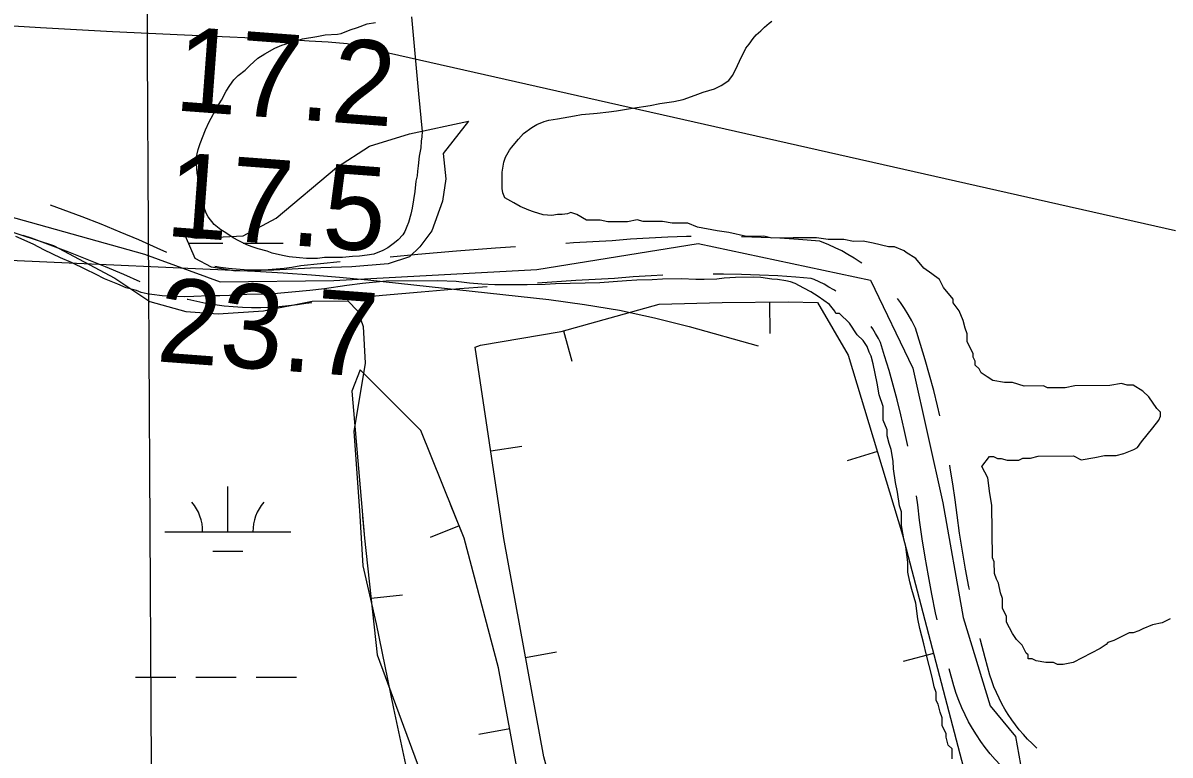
# Model space of a CAD drawing. Extents: x 3445503 to 3483459, y 540493 to 566012.
# Drawn here: x 3470635 to 3471547, y 548746 to 549328 of the extents above; entities that cross this region are included whole.
import ezdxf

# ---------------------------------------------------------------- set-up
doc = ezdxf.new("R2010")
doc.units = 0
for name, color, linetype in [('V-BORW-LINE', 7, 'Continuous'), ('V-GRID-MAJR', 7, 'Continuous'), ('V-RIVR-RANG', 7, 'Continuous'), ('V-ROAD-CNTR', 7, 'Continuous'), ('V-SITE-VEGE', 7, 'Continuous'), ('V-TOPO-MINR', 7, 'Continuous'), ('V-WETL-SWMP', 7, 'Continuous')]:
    doc.layers.add(name, color=color, linetype=linetype)

msp = doc.modelspace()

# ---------------------------------------------------------------- linework, layer by layer
at = {"layer": 'V-BORW-LINE'}
for p, q in [((3471228.77, 549106.47), (3471229.08, 549081.47)), ((3471065.03, 549083.67), (3471071.67, 549059.57)), ((3471007.11, 548988.22), (3471031.84, 548991.9)), ((3471314.53, 548987.58), (3471290.61, 548980.32)), ((3470982.1, 548928.69), (3470958.92, 548919.33)), ((3470912.02, 548871.08), (3470936.87, 548873.8)), ((3471034.79, 548823.96), (3471059.38, 548828.46)), ((3471359.21, 548827.11), (3471335.02, 548820.79)), ((3471022.23, 548767.21), (3470997.64, 548762.67))]:
    msp.add_line(p, q, dxfattribs=at)
for points in [[(3470994.84, 549070.61), (3470998.88, 549072.09), (3471063.17, 549083.16), (3471141.16, 549104.65), (3471191.01, 549105.99), (3471243.74, 549106.65), (3471266.89, 549105.99), (3471291.27, 549064.3), (3471334.58, 548921.43), (3471382.95, 548736.16), (3471370.98, 548720.02), (3471259.25, 548648.47), (3471141.7, 548585.2), (3471089.27, 548598.63), (3471049.26, 548744.87), (3471017.5, 548918.42), (3470994.84, 549070.61)], [(3470552.75, 548364.85), (3470720.98, 548406.2), (3470886.39, 548450.95), (3470993.04, 548514.73), (3471051.22, 548543.85), (3471044.42, 548646.94), (3471013.27, 548815.74), (3470986.08, 548918.84), (3470951.53, 549004.37), (3470903.38, 549052.52), (3470896.58, 549035.53), (3470906.78, 548918.84), (3470916.97, 548825.94), (3470954.93, 548722.85), (3470979.28, 548629.95), (3470958.32, 548557.45), (3470903.38, 548502.5), (3470786.69, 548482.11), (3470624.69, 548454.35)], [(3470017.46, 548231.17), (3470023.12, 548176.23), (3470067.87, 548138.28), (3470147.17, 548179.63), (3470232.71, 548241.37), (3470298.41, 548282.72), (3470398.11, 548320.1), (3470552.75, 548364.85), (3470720.98, 548406.2), (3470898.56, 548463.29), (3470968.97, 548513.58), (3471042.73, 548543.76), (3471044.42, 548646.94), (3471013.27, 548815.74), (3470986.08, 548918.84), (3470975.27, 548945.59)], [(3470905.29, 548935.8), (3470906.78, 548918.84), (3470916.97, 548825.94), (3470954.93, 548722.85), (3470979.28, 548629.95), (3470958.32, 548557.45), (3470903.38, 548502.5), (3470786.69, 548482.11), (3470624.69, 548454.35), (3470491, 548427.16), (3470346.56, 548399.41), (3470208.91, 548337.66), (3470081.46, 548265.16), (3470017.46, 548231.17)]]:
    msp.add_lwpolyline(points, dxfattribs=at)
at = {"layer": 'V-GRID-MAJR'}
msp.add_spline([(3470751.59, 545992.68), (3470719.87, 552050.56), (3470688.13, 558111.52), (3470656.4, 564172.5), (3470656.38, 564175.57)], degree=3, dxfattribs=at)
at = {"layer": 'V-ROAD-CNTR'}
for points in [[(3470609.34, 549178.78), (3470731.94, 549144.52), (3470792.1, 549122.6), (3470882.29, 549123.49), (3471043.72, 549132.43), (3471172.07, 549152.89), (3471309.16, 549123.82), (3471342.72, 549053.85), (3471366.49, 548946.78), (3471382.66, 548855.83), (3471404.3, 548785.47), (3471424.41, 548761.15), (3471428.27, 548739), (3471411.69, 548690.84), (3471298.72, 548642.18), (3471163.56, 548555.78), (3471030.01, 548511.4), (3470914.64, 548444.81), (3470793.79, 548377.92), (3470660.77, 548348.58), (3470468.6, 548298.69)], [(3470749.63, 549145.74), (3470742.04, 549149.22), (3470727.26, 549155.77), (3470712.39, 549162.1), (3470697.44, 549168.23), (3470682.4, 549174.15), (3470667.28, 549179.86), (3470657.1, 549183.55)], [(3470728.36, 549122.47), (3470715.31, 549128.25), (3470700.82, 549134.42), (3470686.25, 549140.39), (3470671.6, 549146.16), (3470656.87, 549151.73), (3470642.06, 549157.09), (3470635.46, 549159.38)], [(3471166.61, 549158.47), (3471162.69, 549158.41), (3471147.83, 549157.95), (3471132.99, 549157.26), (3471118.15, 549156.32), (3471103.61, 549155.18), (3471072.84, 549153.4), (3471066.77, 549153.01)], [(3471302.04, 549137.24), (3471300.75, 549138.19), (3471296, 549141.37), (3471291.13, 549144.34), (3471286.14, 549147.1), (3471281.02, 549149.65), (3471275.8, 549151.96), (3471268.72, 549154.75), (3471251.82, 549156.13), (3471236.99, 549157.11), (3471222.14, 549157.85), (3471207.29, 549158.35), (3471206.6, 549158.36)], [(3471026.86, 549150.35), (3471010.93, 549149.22), (3470979.99, 549146.81), (3470949.07, 549144.2), (3470927.2, 549142.21)], [(3470887.38, 549138.38), (3470887.3, 549138.37), (3470856.04, 549135.11), (3470849.1, 549133.96), (3470842.81, 549133.13), (3470836.51, 549132.5), (3470830.18, 549132.08), (3470823.84, 549131.86), (3470817.5, 549131.85), (3470811.17, 549132.05), (3470804.84, 549132.46), (3470798.53, 549133.07), (3470792.25, 549133.88), (3470787.91, 549134.59)], [(3471144.08, 549127.74), (3471134.63, 549127.3), (3471120.27, 549126.4), (3471105.65, 549125.25), (3471074.67, 549123.46), (3471044.28, 549121.5)], [(3471281.42, 549115.03), (3471279.84, 549116.09), (3471276.06, 549118.39), (3471272.19, 549120.53), (3471268.24, 549122.49), (3471264.21, 549124.29), (3471261.86, 549125.21), (3471249.61, 549126.22), (3471235.26, 549127.16), (3471220.9, 549127.87), (3471206.52, 549128.35), (3471192.14, 549128.61), (3471184.06, 549128.62)], [(3471004.38, 549118.62), (3470982.41, 549116.91), (3470951.7, 549114.32), (3470920.99, 549111.52), (3470904.77, 549109.94)], [(3470864.98, 549105.88), (3470860.05, 549105.37), (3470853.52, 549104.28), (3470846.27, 549103.32), (3470838.99, 549102.6), (3470831.69, 549102.11), (3470824.37, 549101.86), (3470817.05, 549101.85), (3470809.74, 549102.08), (3470802.44, 549102.55), (3470795.16, 549103.26), (3470787.9, 549104.2), (3470780.68, 549105.38), (3470773.5, 549106.79), (3470766.37, 549108.43), (3470765.77, 549108.59)], [(3471364.16, 549016.04), (3471362.36, 549023.87), (3471359.31, 549036.13), (3471356.06, 549048.35), (3471352.6, 549060.51), (3471348.94, 549072.61), (3471344.77, 549085.61), (3471341.85, 549091.46), (3471339.08, 549096.46), (3471336.1, 549101.32), (3471332.92, 549106.06), (3471330.5, 549109.35)], [(3471338.71, 548991.85), (3471338.45, 548993.17), (3471335.91, 549005.05), (3471333.18, 549016.87), (3471330.26, 549028.65), (3471327.13, 549040.38), (3471323.81, 549052.06), (3471320.3, 549063.68), (3471316.9, 549074.27), (3471315.3, 549077.48), (3471313.15, 549081.35), (3471310.85, 549085.12), (3471309.59, 549086.99)], [(3471387.64, 548878.1), (3471387.25, 548879.97), (3471384.57, 548894.17), (3471382.12, 548908.42), (3471379.89, 548922.7), (3471377.88, 548937.04), (3471376.31, 548949.36), (3471374.51, 548961.87), (3471372.49, 548974.34), (3471372.05, 548976.84)], [(3471362.07, 548853.88), (3471360.82, 548859.55), (3471357.82, 548874.17), (3471355.05, 548888.85), (3471352.51, 548903.56), (3471350.21, 548918.31), (3471348.14, 548933.07), (3471346.58, 548945.32), (3471345.55, 548952.46)], [(3471441.33, 548751.89), (3471437.47, 548755.48), (3471433.95, 548759.01), (3471430.58, 548762.67), (3471427.35, 548766.46), (3471424.26, 548770.37), (3471421.33, 548774.41), (3471418.56, 548778.54), (3471415.95, 548782.79), (3471413.51, 548787.13), (3471411.23, 548791.56), (3471409.13, 548796.08), (3471407.21, 548800.68), (3471405.46, 548805.34), (3471403.93, 548809.96), (3471400.21, 548823.64), (3471396.64, 548837.64), (3471396.3, 548839.05)], [(3471420.9, 548729.92), (3471416.62, 548733.9), (3471412.29, 548738.25), (3471408.12, 548742.77), (3471404.14, 548747.44), (3471400.34, 548752.27), (3471396.73, 548757.23), (3471393.31, 548762.34), (3471390.09, 548767.57), (3471387.08, 548772.92), (3471384.28, 548778.39), (3471381.69, 548783.96), (3471379.31, 548789.62), (3471377.16, 548795.37), (3471375.2, 548801.31), (3471371.47, 548815.01)]]:
    msp.add_lwpolyline(points, dxfattribs=at)
at = {"layer": 'V-SITE-VEGE'}
for points in [[(3470944.21, 549333.12), (3470949.79, 549271.83), (3470952.63, 549242.05), (3470952.44, 549237.63), (3470951.8, 549234.32), (3470951.63, 549229.01), (3470950.35, 549222.38), (3470949.53, 549214.65), (3470948.9, 549210.45), (3470948.71, 549206.69), (3470947.64, 549202.48), (3470946.82, 549194.31), (3470944.72, 549181.04), (3470943.65, 549176.18), (3470941.72, 549169.54), (3470940.42, 549166.43), (3470938.9, 549162.45), (3470937.38, 549159.79), (3470933.66, 549156), (3470930.58, 549153.55), (3470925.31, 549149.53), (3470921.36, 549147.51), (3470914.09, 549144.58), (3470908.8, 549143.66), (3470902.85, 549142.95), (3470897.33, 549142.69), (3470889.16, 549141.96), (3470875.03, 549141.84), (3470869.51, 549141.14), (3470860.68, 549141.07), (3470855.16, 549141.47), (3470846.76, 549142.28), (3470841.45, 549143.57), (3470833.49, 549145.27), (3470829.28, 549146.78), (3470822.2, 549148.71), (3470817.55, 549150.22), (3470813.12, 549151.95), (3470806.91, 549154.99), (3470802.47, 549157.61), (3470796.48, 549161.54), (3470792.49, 549163.94), (3470787.38, 549168.09), (3470782.47, 549174.23), (3470780.9, 549177.09), (3470779.32, 549181.5), (3470778.2, 549184.14), (3470777.28, 549187.89), (3470777.03, 549191.64), (3470775.41, 549201.12), (3470773.8, 549208.83), (3470773.08, 549216.56), (3470773.05, 549220.75), (3470774.54, 549227.61), (3470776.04, 549232.48), (3470780.38, 549243.34), (3470783.19, 549249.76), (3470789.95, 549261.74), (3470793, 549266.84), (3470796.92, 549273.94), (3470799.75, 549278.6), (3470803.02, 549283.04), (3470806.31, 549286.6), (3470811.8, 549290.84), (3470815.52, 549294.4), (3470822.1, 549300.2), (3470827.6, 549303.77), (3470835.51, 549308.25), (3470841.01, 549310.5), (3470850.7, 549313.45), (3470857.53, 549315.71), (3470868.78, 549317.57), (3470875.61, 549318.95), (3470885.33, 549319.25), (3470888.19, 549319.93), (3470895.46, 549322.86), (3470901.18, 549324.67), (3470908.89, 549327.6), (3470915.5, 549328.54)], [(3471070.85, 549177.65), (3471068.21, 549176.53), (3471063.8, 549176.06), (3471060.27, 549176.03), (3471055.64, 549175.33), (3471048.79, 549175.71), (3471041.26, 549178.08), (3471037.5, 549179.38), (3471030.63, 549182.42), (3471025.53, 549185.25), (3471018.43, 549189.39), (3471016.85, 549193.13), (3471016.16, 549196.66), (3471016.1, 549203.72), (3471016.28, 549209.69), (3471017.54, 549217.64), (3471018.83, 549221.63), (3471022.1, 549227.18), (3471023.63, 549229.4), (3471029.32, 549235.84), (3471033.26, 549240.51), (3471039.85, 549245.2), (3471043.8, 549247.44), (3471049.52, 549249.92), (3471053.27, 549251.05), (3471060.11, 549251.99), (3471073.78, 549254.53), (3471079.29, 549255.45), (3471088.78, 549256.19), (3471091.87, 549256.66), (3471100.92, 549257.61), (3471107.09, 549258.54), (3471119.88, 549260.63), (3471134, 549262.73), (3471141.49, 549264.12), (3471152.74, 549265.75), (3471160.23, 549267.35), (3471169.7, 549270.96), (3471176.09, 549273.22), (3471185.12, 549275.95), (3471190.4, 549278.64), (3471196.55, 549282.66), (3471199.39, 549286.44), (3471201.78, 549291.09), (3471204.82, 549297.96), (3471210.04, 549308.16), (3471212.66, 549311.49), (3471215.72, 549315.94), (3471218.13, 549318.82), (3471221.85, 549321.95), (3471224.7, 549324.84), (3471228.43, 549328.18), (3471230.62, 549329.74)], [(3471421.9, 548842.89), (3471417.18, 548852.14), (3471417.14, 548856.79), (3471414, 548862.96), (3471413.94, 548870.7), (3471412.35, 548875.33), (3471410.74, 548883.06), (3471409.17, 548886.14), (3471407.58, 548890.78), (3471407.51, 548900.07), (3471405.94, 548903.15), (3471405.6, 548944.95), (3471403.98, 548954.23), (3471402.33, 548966.61), (3471397.62, 548975.86), (3471403.75, 548983.65), (3471406.85, 548983.68), (3471409.96, 548982.15), (3471413.05, 548982.18), (3471417.71, 548980.66), (3471427, 548980.74), (3471430.08, 548982.31), (3471436.28, 548982.36), (3471442.46, 548983.96), (3471470.33, 548984.18), (3471476.54, 548981.13), (3471487.37, 548982.77), (3471495.1, 548984.37), (3471504.39, 548984.45), (3471510.57, 548986.05), (3471518.29, 548989.2), (3471521.37, 548990.78), (3471524.43, 548995.45), (3471533.64, 549006.36), (3471538.23, 549012.59), (3471539.75, 549015.7), (3471539.73, 549018.79), (3471536.61, 549021.86), (3471530.34, 549031.11), (3471525.66, 549035.71), (3471517.88, 549040.3), (3471513.24, 549040.26), (3471508.58, 549041.77), (3471499.3, 549040.15), (3471471.43, 549039.93), (3471463.7, 549038.32), (3471449.77, 549038.21), (3471446.66, 549039.73), (3471431.18, 549039.61), (3471421.86, 549042.63), (3471415.67, 549042.58), (3471406.37, 549044.06), (3471401.7, 549047.12), (3471397.03, 549050.18), (3471395.45, 549053.26), (3471392.33, 549056.33), (3471392.31, 549059.43), (3471390.74, 549062.52), (3471390.71, 549065.61), (3471385.99, 549074.86), (3471385.95, 549081.06), (3471384.36, 549085.69), (3471382.76, 549091.87), (3471379.6, 549099.59), (3471374.91, 549105.74), (3471374.88, 549108.84), (3471367.07, 549118.07), (3471363.93, 549124.24), (3471357.7, 549128.83), (3471351.46, 549133.43), (3471345.21, 549141.12), (3471337.43, 549145.7), (3471335.87, 549147.24), (3471328.11, 549150.28), (3471323.46, 549150.24), (3471311.05, 549153.24), (3471303.3, 549154.73), (3471295.56, 549154.67), (3471287.8, 549156.15), (3471281.61, 549156.1), (3471275.42, 549156.05), (3471266.11, 549157.53), (3471247.53, 549157.38), (3471230.5, 549157.25), (3471224.29, 549158.74), (3471210.36, 549158.63), (3471196.4, 549161.62), (3471187.1, 549163.09), (3471171.59, 549166.07), (3471163.83, 549169.1), (3471151.44, 549169.01), (3471143.69, 549170.49), (3471128.2, 549170.37), (3471123.54, 549171.88), (3471115.82, 549170.27), (3471108.08, 549170.21), (3471100.33, 549170.15), (3471094.13, 549171.65), (3471083.29, 549171.56), (3471075.51, 549176.15), (3471070.85, 549177.65)], [(3471307.95, 549066.57), (3471306.36, 549071.2), (3471303.23, 549075.82), (3471298.55, 549080.43), (3471292.28, 549089.67), (3471284.48, 549097.35), (3471281.38, 549097.33), (3471280.7, 549099.31), (3471276.46, 549104.57), (3471267.58, 549110.91), (3471261.59, 549114.62), (3471256.05, 549117.44), (3471249.17, 549121.14), (3471245.41, 549122.44), (3471241.65, 549123.29), (3471235.24, 549124.34), (3471230.59, 549124.75), (3471221.75, 549126), (3471216.01, 549126.18), (3471201.66, 549126.07), (3471192.61, 549125.33), (3471186.87, 549124.62), (3471176.94, 549124.32), (3471170.09, 549124.27), (3471158.83, 549124.84), (3471143.59, 549124.72), (3471135.43, 549124.22), (3471123.28, 549123.9), (3471115.12, 549123.39), (3471093.93, 549121.68), (3471058.6, 549120.95), (3471050.44, 549120.45), (3471036.09, 549120.12), (3471026.15, 549120.04), (3471010.47, 549120.13), (3471000.09, 549120.71), (3470990.15, 549121.52), (3470979.76, 549122.76), (3470964.96, 549123.3), (3470923.89, 549122.98), (3470905.13, 549121.29), (3470892.78, 549119.64), (3470874.92, 549116.85), (3470863.44, 549115.66), (3470831.89, 549112.76), (3470813.12, 549112.39), (3470807.16, 549111.9), (3470791.71, 549111.33), (3470782.88, 549111.26), (3470770.96, 549110.73), (3470763.45, 549110.67), (3470752.63, 549111.02), (3470745.78, 549111.41), (3470737.82, 549112.45), (3470734.06, 549113.08), (3470729.2, 549114.15), (3470725.43, 549115.66), (3470717.24, 549117.81), (3470710.6, 549120.63), (3470699.96, 549124.96), (3470692.87, 549128.66), (3470685.33, 549132.35), (3470673.8, 549137.78), (3470665.16, 549141.46), (3470652.31, 549147.55), (3470643.22, 549152.33), (3470629.48, 549158.41)], [(3471373.99, 548743.48), (3471373.93, 548751.22), (3471370.81, 548754.3), (3471369.21, 548760.48), (3471369.19, 548763.57), (3471366.04, 548769.74), (3471365.99, 548775.94), (3471364.41, 548780.57), (3471362.81, 548786.75), (3471361.24, 548789.83), (3471361.19, 548796.03), (3471359.6, 548800.66), (3471357.99, 548808.39), (3471353.2, 548826.93), (3471351.59, 548834.66), (3471348.4, 548847.02), (3471346.79, 548854.75), (3471345.14, 548867.12), (3471341.96, 548877.94), (3471340.36, 548884.12), (3471338.75, 548891.85), (3471338.69, 548899.59), (3471337.04, 548911.96), (3471335.45, 548918.14), (3471333.81, 548928.97), (3471333.73, 548939.81), (3471332.14, 548944.44), (3471330.51, 548955.27), (3471328.9, 548962.99), (3471327.26, 548973.82), (3471327.21, 548980.01), (3471325.59, 548989.29), (3471324.01, 548993.92), (3471322.41, 549000.1), (3471322.37, 549004.75), (3471319.21, 549012.47), (3471319.13, 549023.31), (3471315.96, 549032.57), (3471314.34, 549041.85), (3471311.12, 549057.31), (3471309.52, 549063.49), (3471307.95, 549066.57)], [(3471547.22, 548854.72), (3471541.06, 548851.58), (3471533.33, 548849.97), (3471525.61, 548846.81), (3471522.52, 548845.23), (3471517.89, 548843.65), (3471514.79, 548843.63), (3471502.46, 548837.33), (3471497.83, 548835.75), (3471496.29, 548834.19), (3471491.67, 548831.06), (3471470.08, 548820.05), (3471462.35, 548818.44), (3471457.71, 548818.4), (3471454.59, 548819.92), (3471448.4, 548819.88), (3471440.65, 548821.36), (3471437.54, 548822.89), (3471434.44, 548822.86), (3471434.42, 548825.96), (3471432.86, 548827.49), (3471429.71, 548833.66), (3471425.03, 548838.27), (3471421.9, 548842.89)]]:
    msp.add_lwpolyline(points, dxfattribs=at)
at = {"layer": 'V-TOPO-MINR'}
for points in [[(3470535.09, 549332.04), (3470592.18, 549328.2), (3470649.29, 549324.65), (3470706.43, 549321.56), (3470763.58, 549318.77), (3470847.7, 549314.99), (3470862.8, 549314.18), (3470877.88, 549313.19), (3470892.94, 549311.93), (3471551.57, 549163.2)], [(3470512.26, 549138.71), (3470521.85, 549139.39), (3470576.2, 549140.35), (3470630.64, 549139.36), (3470819.68, 549130.87), (3470842.13, 549129.64), (3470864.57, 549128.14), (3470886.96, 549126.21), (3470909.34, 549123.99), (3471053.4, 549108.34), (3471081.55, 549104.58), (3471109.53, 549099.92), (3471137.25, 549093.89), (3471164.8, 549086.94), (3471219.62, 549071.69)]]:
    msp.add_lwpolyline(points, dxfattribs=at)
at = {"layer": 'V-WETL-SWMP'}
for p, q in [((3470766.81, 549153.36), (3470794.23, 549153.36)), ((3470810.22, 549153.36), (3470842.22, 549153.36)), ((3470798.1, 548923.84), (3470798.1, 548959.84)), ((3470748.1, 548923.84), (3470848.1, 548923.84)), ((3470786.1, 548908.41), (3470810.1, 548908.41)), ((3470724.69, 548808.41), (3470756.69, 548808.41)), ((3470772.69, 548808.41), (3470804.69, 548808.41)), ((3470820.69, 548808.41), (3470852.69, 548808.41))]:
    msp.add_line(p, q, dxfattribs=at)
msp.add_lwpolyline([(3470764.46, 549158.8), (3470773.03, 549157.27), (3470810.35, 549158.95), (3470836.51, 549172.99), (3470884.59, 549213.47), (3470910.73, 549230.28), (3470942.46, 549240.21), (3470989.39, 549250.26), (3470969.19, 549224.49), (3470971.33, 549204.34), (3470968.7, 549186.52), (3470960.19, 549163.12), (3470950.79, 549150.4), (3470942.55, 549142.42), (3470925.59, 549136.75), (3470896.74, 549134.54), (3470863.93, 549133.49), (3470834.68, 549131.68), (3470804.23, 549131.04), (3470785.22, 549134.05), (3470772.12, 549141.07)], close=True, dxfattribs=at)
msp.add_lwpolyline([(3470620.63, 549164.22), (3470659.48, 549151.48), (3470708.33, 549125.37), (3470736.16, 549107), (3470764.7, 549098.92), (3470790.42, 549097.15), (3470826.39, 549099.41), (3470865.08, 549107.23), (3470893.55, 549107.46), (3470901.53, 549099.22), (3470905.58, 549086.99), (3470907.39, 549057.74), (3470898.33, 549003.49), (3470902.78, 548940.65), (3470905.5, 548896.77), (3470916.15, 548850.59), (3470929.73, 548783.46), (3470947.39, 548701.74)], dxfattribs=at)
for centre, start, end in [((3470742.86, 548924.32), 359.22818, 40.77184), ((3470853.34, 548924.32), 139.22818, 180.77183)]:
    msp.add_arc(centre, 35.25, start, end, dxfattribs=at)

# ---------------------------------------------------------------- texts
at = {"layer": 'V-RIVR-RANG'}
for s, p in [('17.2', (3470754.88, 549258.88)), ('17.5', (3470747.7, 549159.14)), ('23.7', (3470740.52, 549059.39))]:
    msp.add_text(s, height=67, rotation=355.73833, dxfattribs=at).set_placement(p)

doc.saveas('drawing.dxf')
